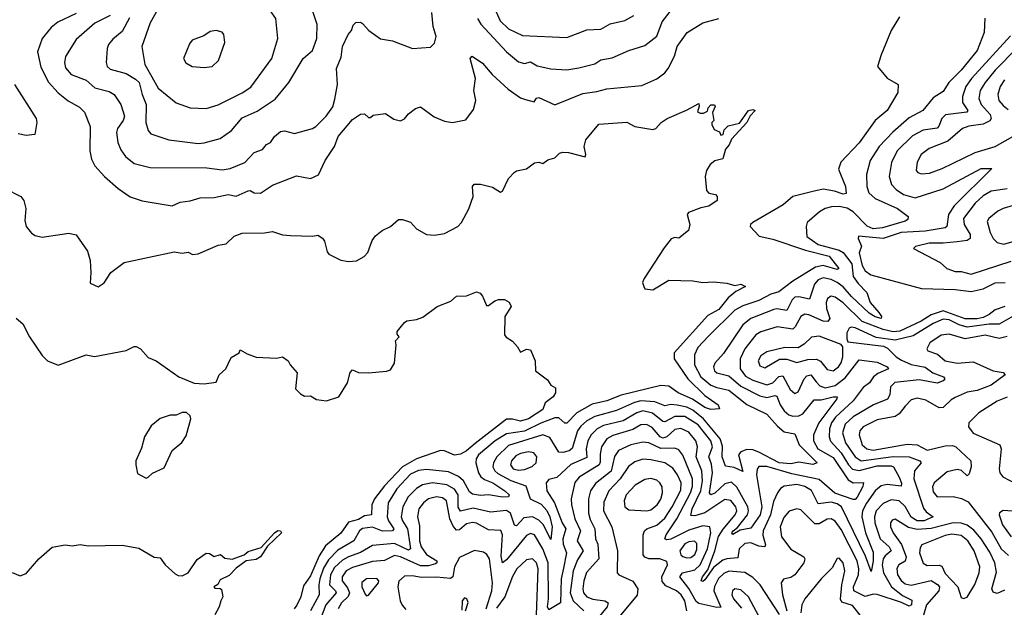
# Model space of a CAD drawing. Extents: x 1678431 to 1860718, y 384618 to 522882.
# Tile 269 of 473: x 1737113 to 1742030, y 501273 to 504209. Entities that reach past the tile are written whole.
import ezdxf

# ---------------------------------------------------------------- set-up
doc = ezdxf.new("R2010")
doc.units = 0

msp = doc.modelspace()

# ---------------------------------------------------------------- linework, layer by layer
at = {"layer": '0CON10XD'}
for points in [[(1738045, 503764.5), (1738105, 503782.7), (1738225, 503843.9), (1738267.7, 503872.3), (1738372.7, 504015), (1738401.8, 504115), (1738392.2, 504215), (1738364.2, 504255), (1738285, 504310), (1738241.9, 504331.9), (1738125, 504374.5), (1737935, 504351.6), (1737885, 504339.6), (1737854.5, 504325.5), (1737816.7, 504285), (1737765, 504193.1), (1737723.8, 504075), (1737738.7, 503985), (1737772.6, 503922.6), (1737805, 503867.3), (1737894, 503794), (1737965, 503767.5), (1738045, 503764.5)], [(1738005, 503590.4), (1738035, 503593.2), (1738115, 503614.6), (1738170.5, 503655), (1738225, 503718.5), (1738299, 503751), (1738388.6, 503811.4), (1738457.3, 503895), (1738529.2, 504015), (1738575.8, 504055), (1738597.1, 504115), (1738598.7, 504185), (1738561.9, 504295)], [(1739399.7, 504215), (1739416.7, 504186.7), (1739545, 504047.8), (1739605, 503997.9), (1739635, 503989.3), (1739665, 503998.5), (1739697.8, 503977.8), (1739765, 503963.2), (1739845, 503958), (1739905, 503967.6), (1739985, 503988.9), (1740015, 504008.7), (1740072.3, 504017.7), (1740155, 504055.4), (1740235, 504080), (1740294.4, 504125.6), (1740321.8, 504198.2), (1740385, 504280.3)], [(1739473.3, 504293.3), (1739512.6, 504202.6), (1739555, 504163.3), (1739625, 504130.4), (1739845, 504119.6), (1739945, 504157.5), (1740015, 504161.1), (1740062.2, 504187.8), (1740135.3, 504204.7), (1740179.9, 504230.1)], [(1737395, 504239.4), (1737303.9, 504196.1), (1737270.7, 504169.3), (1737224.7, 504115.3), (1737201.9, 504048.1), (1737218.7, 503971.3), (1737257, 503897), (1737305, 503842.7), (1737355, 503803.8), (1737412.3, 503772.3), (1737436.4, 503746.4), (1737465.4, 503675), (1737463.5, 503553.5), (1737471.5, 503511.5), (1737488.5, 503478.5), (1737536.7, 503425), (1737605.8, 503365), (1737665, 503324.3), (1737725, 503304.3), (1737875, 503278), (1737915, 503297.5), (1737965, 503303.6), (1738015, 503318.5), (1738085, 503319.6), (1738155, 503335.9), (1738195, 503326.6), (1738255, 503354.4), (1738265, 503355.8), (1738285, 503342.9), (1738315, 503342.2), (1738375, 503382.7), (1738495, 503429.4), (1738565, 503415.8), (1738605, 503434), (1738638.1, 503505), (1738685, 503575.7), (1738703.6, 503625), (1738775, 503709.2), (1738815, 503736.7), (1738835, 503737.5), (1738855, 503720), (1738865, 503720), (1738878.3, 503731.7), (1738939.3, 503739.3), (1738982.3, 503712.3), (1739015, 503703.3), (1739035, 503713.8), (1739055, 503738.8), (1739090, 503765), (1739115, 503772.5), (1739182.7, 503722.7), (1739235, 503701.5), (1739275, 503695.7), (1739340.9, 503709.1), (1739380.3, 503759.7), (1739390.7, 503805), (1739381.2, 503855), (1739389.5, 503915), (1739362.7, 504015), (1739373.3, 504026.7), (1739425, 503991.1), (1739473.1, 503935), (1739552.2, 503862.2), (1739615, 503818.9), (1739639.2, 503809.2), (1739682, 503798), (1739695, 503816.2), (1739705, 503820), (1739785, 503783.8), (1739925, 503840), (1739995, 503849.3), (1740045, 503863.3), (1740219.7, 503880.3), (1740295, 503912.9), (1740335, 503943.3), (1740352.5, 503965), (1740383.1, 504026.9), (1740396.5, 504075), (1740446, 504145), (1740525, 504192.2), (1740604, 504215)], [(1737565, 504230.4), (1737489.3, 504190.7), (1737395, 504109.5), (1737341.3, 504025), (1737336.6, 503995), (1737342.6, 503967.4), (1737370.9, 503935), (1737445, 503907.2), (1737488.8, 503868.8), (1737559.5, 503849.5), (1737584.7, 503834.7), (1737618.6, 503785), (1737636.9, 503726.9), (1737630.8, 503705), (1737602, 503665), (1737597.2, 503645), (1737603.8, 503595), (1737618.5, 503558.5), (1737641.1, 503525), (1737685, 503490), (1737765, 503469.6), (1738048.2, 503468.2), (1738125, 503457.9), (1738165, 503465.4), (1738238.1, 503495), (1738285, 503545.4), (1738325, 503560.8), (1738345.2, 503584.8), (1738365, 503595.3), (1738385.3, 503625), (1738415, 503649.5), (1738435, 503653.8), (1738485, 503640.4), (1738575, 503665.4), (1738592.2, 503675), (1738644.1, 503725.9), (1738676.9, 503773.1), (1738687.7, 503812.3), (1738700, 503885), (1738695.3, 503965), (1738719.3, 504020.7), (1738724.7, 504075), (1738753.3, 504135), (1738770.8, 504155), (1738778.8, 504181.2), (1738792.5, 504195), (1738815, 504196.7), (1738825, 504190), (1738856.2, 504155), (1738915, 504112.5), (1738975, 504103.1), (1739075, 504065.4), (1739165, 504070.6), (1739185, 504090.8), (1739193.4, 504125), (1739178.6, 504175), (1739170.8, 504245)], [(1737662, 504218), (1737625, 504150), (1737578.6, 504111.4), (1737556.9, 504085), (1737550, 504065), (1737544.4, 503995), (1737550.6, 503975), (1737565, 503961.8), (1737645, 503939.8), (1737692.2, 503912.2), (1737709.2, 503895), (1737724.2, 503834.2), (1737744.8, 503785), (1737743.1, 503695), (1737754.5, 503655), (1737768, 503638), (1737858.5, 503608.5), (1738005, 503590.4)], [(1741506.6, 504223.4), (1741465.8, 504155), (1741415, 504032.5), (1741397.5, 503975), (1741445, 503916.7), (1741500, 503885), (1741499.2, 503845), (1741445.6, 503755), (1741384.7, 503705.3), (1741305, 503592.7), (1741213.3, 503496.8), (1741202.6, 503462.6), (1741236.8, 503375), (1741240, 503340), (1741225, 503336.9), (1741182.5, 503352.5), (1741125, 503361.8), (1741075, 503350.4), (1740975, 503325.9), (1740926.3, 503283.7), (1740773.8, 503195), (1740762.5, 503185), (1740760.8, 503175), (1740806.6, 503126.6), (1740875, 503112.5), (1741037.4, 503057.4), (1741155, 503027.1), (1741203.8, 502965), (1741195, 502960), (1741125, 502979.8), (1741087.4, 502972.6), (1740975, 502902), (1740905, 502849.2), (1740865, 502837.8), (1740804.6, 502805.4), (1740725, 502779.3), (1740685, 502758), (1740552.5, 502627.5), (1740499.3, 502570.7), (1740482.4, 502535), (1740482.9, 502485), (1740515.2, 502425), (1740565, 502383.2), (1740595, 502370.3), (1740655, 502358.1), (1740745, 502286.5), (1740845, 502237.3), (1740897.5, 502177.5), (1740930.3, 502150.3), (1740985, 502140), (1741005.3, 502085.3), (1741096.5, 501995), (1741075, 501986.8), (1741005, 501997.9), (1740965, 501990), (1740905.7, 501994.3), (1740805, 502048.5), (1740775, 502058.9), (1740745, 502061.1), (1740715, 502050.2), (1740702.6, 502035), (1740725, 501951.2), (1740682, 501972), (1740637.7, 501977.7), (1740622.1, 502025), (1740622.8, 502077.2), (1740610.9, 502115), (1740528.5, 502215), (1740475, 502257.2), (1740445, 502272.4), (1740396.9, 502283.1), (1740365, 502285.5), (1740335, 502279.6), (1740285, 502300), (1740215, 502303.9), (1740183.6, 502296.4), (1740094.1, 502255.9), (1739985, 502226.5), (1739945.3, 502204.7), (1739915, 502178.1), (1739898.9, 502155), (1739873.1, 502066.9), (1739856.9, 502055), (1739825, 502046.1), (1739805, 502047.7), (1739761.2, 502121.2), (1739725, 502134.8), (1739555, 502080.7), (1739495.7, 502025), (1739478.9, 501995), (1739476.6, 501975), (1739485.8, 501955), (1739500.9, 501940.9), (1739565.7, 501905.7), (1739640.1, 501880.1), (1739662.5, 501815), (1739717.7, 501787.7), (1739745, 501757.3), (1739761.3, 501725), (1739772.5, 501675), (1739765, 501612), (1739726.8, 501686.8), (1739705, 501707.9), (1739675, 501724.8), (1739630.6, 501719.4), (1739595, 501680), (1739585, 501683.6), (1739565, 501742.5), (1739545, 501756.4), (1739465, 501749.1), (1739378.4, 501768.4), (1739314, 501754), (1739302.9, 501772.9), (1739302.3, 501835), (1739285, 501863.9), (1739245.6, 501885.6), (1739175, 501894.5), (1739125.4, 501884.6), (1739095, 501867.1), (1739053.4, 501825), (1739026, 501775), (1739018.9, 501725), (1739024.8, 501705), (1739050.7, 501665), (1739061.4, 501588.6), (1739064.7, 501565.3), (1739055, 501559), (1738985, 501591.6), (1738875, 501582.4), (1738815, 501546.2), (1738755, 501525.2), (1738725, 501508.1), (1738685, 501471.6), (1738665.7, 501435), (1738661.1, 501385), (1738691.2, 501355), (1738694.3, 501345), (1738641.5, 501285), (1738614.9, 501215.1)], [(1741933.4, 504216.6), (1741930.5, 504145), (1741895.4, 504055), (1741815, 503955.9), (1741754.2, 503895), (1741725, 503850), (1741675, 503818.9), (1741624.3, 503755.7), (1741555, 503717.8), (1741472.9, 503647.1), (1741405.3, 503575), (1741359.7, 503505), (1741342.5, 503435), (1741343.3, 503375), (1741353.1, 503343.1), (1741384.8, 503314.8), (1741496.2, 503266.2), (1741550, 503225), (1741549.1, 503210.9), (1741535, 503201.8), (1741421.3, 503168.7), (1741375, 503164.3), (1741345, 503176.5), (1741275, 503248), (1741245, 503266.5), (1741205, 503274.9), (1741166.6, 503273.4), (1741135, 503265.2), (1741108, 503248), (1741045.5, 503195), (1741040.5, 503175), (1741043.5, 503125), (1741101.1, 503085), (1741205, 503056.8), (1741226.2, 503045), (1741269.6, 502989.6), (1741276.4, 502926.4), (1741300.2, 502890.2), (1741344.4, 502845), (1741361.1, 502795), (1741403.3, 502745), (1741416.9, 502725), (1741416.2, 502715), (1741385, 502724), (1741355, 502742.5), (1741266.7, 502825), (1741225, 502873.8), (1741196, 502895), (1741165, 502910.7), (1741125, 502918.8), (1741101, 502909), (1741081.9, 502888.1), (1741056.8, 502813.2), (1741005, 502824.3), (1740985, 502821.8), (1740970.2, 502809.8), (1740945, 502756.1), (1740895, 502764.4), (1740878.9, 502761.1), (1740765, 502715.7), (1740724.7, 502685), (1740628.8, 502541.2), (1740585, 502492.9), (1740577.7, 502475), (1740582.5, 502455), (1740595, 502444.2), (1740655, 502429.3), (1740715, 502378.1), (1740810.1, 502330.1), (1740845, 502321.8), (1740885, 502330.6), (1740895, 502327.6), (1740910.6, 502285), (1740931.1, 502255), (1740955, 502234.4), (1740975, 502227.4), (1741005, 502229.7), (1741025, 502239), (1741081.1, 502308.9), (1741115, 502309.1), (1741175, 502325.1), (1741195.6, 502325), (1741194.6, 502315), (1741104.2, 502195), (1741077, 502135), (1741077.8, 502105), (1741099, 502065), (1741175, 502020.8), (1741250, 501910), (1741275, 501895.2), (1741326.7, 501896.7), (1741323.1, 501876.9), (1741295, 501823.1), (1741285, 501812.2), (1741275, 501811.6), (1741184, 501844), (1741105, 501912), (1740969.8, 501939.8), (1740845, 501975.6), (1740805, 501976.2), (1740796.4, 501963.6), (1740793.2, 501935), (1740818.7, 501775), (1740811.9, 501735), (1740765, 501669.1), (1740711.4, 501658.6), (1740675, 501637.5), (1740669.2, 501645), (1740676.1, 501655), (1740697.6, 501672.4), (1740748.5, 501735), (1740753.5, 501755), (1740749.6, 501775), (1740695, 501873.7), (1740668.1, 501898.1), (1740635, 501890), (1740585, 501843.5), (1740564.4, 501835), (1740558.7, 501845), (1740572.6, 501945), (1740568.8, 501988.8), (1740554.5, 502025), (1740572.8, 502075), (1740565.4, 502105), (1740501.8, 502185), (1740435, 502226.3), (1740385, 502226.8), (1740335, 502199), (1740325, 502201.1), (1740273.6, 502243.6), (1740225, 502255.1), (1740195, 502245.2), (1740126.9, 502205), (1740028.8, 502181.2), (1739996.4, 502165), (1739967.7, 502135), (1739950.6, 502105), (1739941.5, 502065), (1739945, 502021.3), (1739865, 501986), (1739795, 501920.9), (1739755, 501910.9), (1739742.2, 501895), (1739745.3, 501855), (1739784.7, 501794.7), (1739822.9, 501695), (1739841, 501665), (1739825.4, 501615), (1739828, 501588), (1739843.9, 501545), (1739829.2, 501469.2), (1739818.1, 501415), (1739814.1, 501295), (1739755, 501260), (1739748.6, 501275), (1739754.1, 501315), (1739753, 501495), (1739725, 501565.7), (1739685, 501635.3), (1739665, 501642.2), (1739645, 501631.3), (1739545, 501510.3), (1739525, 501495.6), (1739518.3, 501528.3), (1739524.8, 501634.8), (1739516.1, 501656.1), (1739455, 501660), (1739395, 501693), (1739375, 501696.8), (1739345, 501690.2), (1739310.3, 501659.7), (1739295, 501658.2), (1739278.3, 501678.3), (1739261.3, 501715), (1739244.2, 501804.2), (1739225, 501819.8), (1739195, 501825.6), (1739154.2, 501814.2), (1739129.4, 501795), (1739106.2, 501765), (1739099.4, 501725), (1739109.6, 501679.6), (1739109.1, 501605), (1739117.5, 501575), (1739145, 501536.3), (1739195.9, 501505), (1739196.1, 501495), (1739189.7, 501490.3), (1739155, 501480.3), (1739115, 501480.3), (1739015, 501525.4), (1738985, 501531.1), (1738935, 501507), (1738875, 501502.3), (1738775, 501472.6), (1738743.9, 501455), (1738723.4, 501425), (1738723.7, 501405), (1738750.9, 501370.9), (1738759.7, 501345), (1738753, 501327), (1738719.8, 501295), (1738703.3, 501265)], [(1738035, 503969.5), (1738075, 503974.2), (1738105.6, 504004.4), (1738136.9, 504095), (1738133.3, 504135), (1738125, 504146.2), (1738095, 504154.3), (1738065, 504149.4), (1738032.1, 504127.9), (1737975, 504105.6), (1737961.9, 504088.1), (1737931.9, 504015), (1737943, 503993), (1737975, 503975.6), (1738035, 503969.5)], [(1742061.2, 504128.8), (1741866.4, 503915), (1741837.8, 503875), (1741820.9, 503825), (1741822.4, 503795), (1741848.9, 503755), (1741844, 503746), (1741737.3, 503732.7), (1741718.4, 503715), (1741704.1, 503675.9), (1741695, 503666.4), (1741625, 503656.6), (1741571.5, 503628.5), (1741495, 503552.9), (1741466.5, 503495), (1741455.3, 503425), (1741466.9, 503385), (1741489.7, 503359.7), (1741526.4, 503335), (1741585, 503319.4), (1741725, 503363), (1741914.3, 503465), (1741967.5, 503465), (1741780.5, 503279.5), (1741751, 503235), (1741744.2, 503175.8), (1741735, 503168.2), (1741635, 503152.7), (1741515, 503145.4), (1741425, 503115.7), (1741302.2, 503127.8), (1741300.5, 503115), (1741316.9, 503076.9), (1741305.3, 503044.7), (1741320.4, 502980.4), (1741335, 502953.5), (1741364.3, 502934.3), (1741616.2, 502866.2), (1741785, 502860.3), (1741865, 502851), (1741925, 502863.7), (1741985, 502893.8), (1742035, 502896.4)], [(1742095, 504068.1), (1741985, 503957), (1741934, 503895), (1741910.4, 503855), (1741903.1, 503815), (1741915.2, 503785), (1741960.4, 503735), (1741964.8, 503715), (1741957.4, 503702.6), (1741925, 503686.8), (1741853.7, 503676.3), (1741821.9, 503665), (1741749, 503601), (1741654.4, 503565), (1741615.4, 503535), (1741595, 503496.2), (1741590, 503455), (1741598, 503445), (1741615, 503438.8), (1741657.4, 503442.6), (1741720, 503465), (1741885, 503545.3), (1741985, 503574.7), (1742085, 503632)], [(1737087.1, 503885), (1737196.2, 503715), (1737198.9, 503695), (1737188.8, 503635), (1737145, 503630.4), (1737105, 503639.1)], [(1742031.6, 503908.4), (1742010.2, 503875), (1741998.8, 503835), (1742003.8, 503805), (1742025, 503780.4), (1742049.7, 503759.7)], [(1740444, 503756), (1740505, 503790), (1740507, 503777), (1740498.3, 503748.3), (1740510.9, 503740.9), (1740528.8, 503741.2), (1740548.8, 503751.2), (1740552.3, 503767.7), (1740565, 503783.3), (1740583, 503783), (1740586.7, 503775), (1740572.5, 503745), (1740580, 503705), (1740570, 503695), (1740570, 503685), (1740580.7, 503660.7), (1740608.3, 503648.3), (1740615, 503632.5), (1740626.7, 503635), (1740631.7, 503658.3), (1740651.4, 503678.6), (1740707.7, 503692.3), (1740752.9, 503755), (1740775, 503760.5), (1740785.6, 503755), (1740761.7, 503728.3), (1740745, 503694.5), (1740668, 503612), (1740656.5, 503583.5), (1740638.8, 503561.2), (1740625, 503513.8), (1740585, 503503.8), (1740562, 503485), (1740543.3, 503455), (1740536.7, 503425), (1740542.5, 503355), (1740555, 503342.5), (1740587.5, 503335), (1740596.7, 503325), (1740596.7, 503305), (1740555, 503276.7), (1740515, 503268.8), (1740453.3, 503245), (1740446.7, 503235), (1740460, 503185), (1740453.3, 503155), (1740405, 503117.5), (1740385, 503120), (1740367, 503113), (1740331.2, 503068.8), (1740231.2, 502915), (1740224, 502895), (1740230, 502875), (1740235, 502863.3), (1740275, 502858.8), (1740355, 502906.7), (1740474.5, 502904.5), (1740525, 502895.6), (1740578.3, 502898.3), (1740645, 502892.1), (1740685, 502880.6), (1740715, 502887.8), (1740738.6, 502875), (1740688.9, 502851.1), (1740650.9, 502819.1), (1740605, 502760.6), (1740549.8, 502730.2), (1740381.8, 502545), (1740382.4, 502515), (1740449.3, 502415), (1740535, 502331.2), (1740602.2, 502285), (1740607.5, 502265), (1740565, 502260.8), (1740535, 502272), (1740473.1, 502313.1), (1740401.1, 502345), (1740355, 502377.2), (1740315, 502380.9), (1740116.8, 502333.2), (1740045, 502303.9), (1739972.7, 502287.3), (1739895.1, 502244.9), (1739845, 502193.2), (1739835, 502193.1), (1739805, 502219.7), (1739785, 502219.6), (1739715, 502193.1), (1739635, 502152.8), (1739545, 502139.5), (1739487.1, 502105), (1739404.3, 502035), (1739392.5, 502015), (1739390.8, 501995), (1739404.2, 501945), (1739417, 501925), (1739435, 501911), (1739476.3, 501895), (1739536.7, 501855), (1739558.2, 501835), (1739554.5, 501825.5), (1739525, 501822.8), (1739455, 501835.6), (1739415, 501832.1), (1739375, 501838), (1739359.4, 501849.4), (1739330, 501905), (1739305, 501927.2), (1739255, 501949.8), (1739145, 501960.7), (1739105, 501957.2), (1739065, 501937.5), (1738996.5, 501865), (1738953.5, 501795), (1738949.2, 501725), (1738955.2, 501705), (1738981.1, 501665), (1738975.7, 501655), (1738925, 501653.3), (1738875, 501674), (1738825, 501666.6), (1738809.7, 501655), (1738781.7, 501605), (1738701.3, 501558.7), (1738655, 501509.6), (1738631, 501469), (1738611.9, 501415), (1738606.6, 501385), (1738609, 501335), (1738565.6, 501255)], [(1737040, 503365), (1737118.8, 503325), (1737134, 503305), (1737144.2, 503265), (1737138.8, 503205), (1737146.1, 503176.1), (1737172.3, 503142.3), (1737190.5, 503130.5), (1737225, 503122), (1737358.3, 503141.7), (1737395, 503133.8), (1737452.6, 503052.6), (1737464.4, 503005), (1737468.8, 502945), (1737465, 502892.5), (1737505, 502873.3), (1737535.7, 502894.3), (1737569.2, 502945), (1737635, 502995.5), (1737885, 503048.9), (1737925, 503041.9), (1737955, 503047.5), (1737975.9, 503035.9), (1738005, 503039.4), (1738105, 503081.5), (1738145, 503089.4), (1738185, 503126.7), (1738225, 503142.9), (1738335, 503143.1), (1738375, 503150.6), (1738425, 503134.3), (1738465, 503130.8), (1738575, 503126.7), (1738601.7, 503131.7), (1738625, 503117.5), (1738635, 503102.5), (1738648.3, 503048.3), (1738657, 503037), (1738717.7, 503007.7), (1738755, 503001.2), (1738795, 503004.2), (1738834.1, 503025.9), (1738851.2, 503045), (1738874, 503105), (1738890.5, 503129.5), (1738923.3, 503155), (1738965, 503176.2), (1739005, 503210), (1739025, 503210), (1739065, 503197.5), (1739094.4, 503164.4), (1739145, 503136), (1739185, 503132), (1739235, 503140), (1739301.2, 503175), (1739320, 503195), (1739356.4, 503263.6), (1739377.1, 503325), (1739374, 503375), (1739383.4, 503386.6), (1739415, 503387.5), (1739475, 503371.2), (1739515, 503346.7), (1739525, 503352.5), (1739554.2, 503415), (1739582, 503445), (1739595, 503454), (1739645, 503464), (1739685, 503493.3), (1739705, 503496.7), (1739725, 503490), (1739750.9, 503509.1), (1739785, 503518), (1739808.9, 503541.1), (1739825, 503546.9), (1739854.4, 503545.6), (1739936.8, 503523.2), (1739940, 503535), (1739932.5, 503575), (1739940.9, 503609.1), (1740005, 503686), (1740145, 503697.1), (1740185, 503675.7), (1740275, 503660), (1740290, 503665), (1740316.2, 503695), (1740346.7, 503715), (1740444, 503756)], [(1742045, 503363.7), (1741965, 503351.6), (1741925, 503328.4), (1741885, 503291.8), (1741825.8, 503215), (1741830.5, 503185), (1741860.5, 503135), (1741859.6, 503115), (1741844.2, 503105), (1741795, 503099.6), (1741725, 503091.6), (1741655, 503092.6), (1741587.5, 503075), (1741577.5, 503065), (1741710, 502995), (1741743.3, 502965), (1741785, 502950.5), (1741815, 502950), (1741865, 502937.8), (1742065, 503002.4)], [(1742175, 503310.5), (1742024.8, 503265.2), (1741997.7, 503252.3), (1741953.1, 503215), (1741945, 503200), (1741959.6, 503145), (1741975, 503115.7), (1741995.4, 503095.4), (1742027.3, 503087.3), (1742115, 503112.1)], [(1737095, 502717.5), (1737128.8, 502688.8), (1737161.4, 502625), (1737225, 502531.2), (1737252.5, 502505), (1737305, 502482.9), (1737445, 502534.2), (1737486.2, 502526.2), (1737644.4, 502555.6), (1737684.2, 502575.8), (1737695.7, 502575.7), (1737716.2, 502565), (1737755, 502521.2), (1737794.1, 502504.1), (1737907.5, 502425), (1737985, 502393.3), (1738035, 502388.8), (1738095, 502397.5), (1738108.8, 502435), (1738143.3, 502465), (1738169.3, 502520.7), (1738210, 502545), (1738215, 502560), (1738249.3, 502539.3), (1738295, 502523.3), (1738395, 502518), (1738425, 502523.8), (1738453.3, 502505), (1738463.9, 502483.9), (1738498.8, 502445), (1738490, 502365), (1738515, 502340), (1738535, 502327.5), (1738565, 502330), (1738595, 502311.2), (1738645, 502304.2), (1738706.2, 502325), (1738750, 502395), (1738763.6, 502446.4), (1738775, 502460), (1738805, 502446.7), (1738855, 502444.4), (1738945, 502452.2), (1738965, 502459.4), (1738985, 502493.3), (1738993.9, 502583.9), (1738990, 502605), (1739007.5, 502625), (1738998.3, 502638.3), (1738998.3, 502651.7), (1739034.2, 502695.8), (1739045.9, 502704.1), (1739095, 502710), (1739126.8, 502723.2), (1739198, 502775), (1739267.1, 502802.9), (1739295, 502828), (1739345, 502828.8), (1739395, 502848.8), (1739412.3, 502842.3), (1739425, 502826.7), (1739445, 502780), (1739455, 502780), (1739485.8, 502804.2), (1739505, 502810.8), (1739535, 502810), (1739558.1, 502798.1), (1739567.1, 502775), (1739536.7, 502725), (1739533.9, 502633.9), (1739542, 502622), (1739575, 502602.5), (1739600, 502575), (1739615, 502547.5), (1739645, 502562.5), (1739665, 502560), (1739687.5, 502505), (1739690, 502455), (1739749.3, 502409.3), (1739765, 502382.5), (1739788.8, 502368.8), (1739788.6, 502345), (1739777.5, 502325), (1739738, 502295), (1739725, 502261.8), (1739654.2, 502215), (1739615, 502202.7), (1739573.6, 502213.6), (1739545, 502212.6), (1739388, 502092), (1739345, 502053.9), (1739315, 502037.3), (1739285, 502032.9), (1739235, 502055.5), (1739215, 502056.4), (1739095, 502014.3), (1739024.7, 501975.3), (1738935, 501880), (1738884.5, 501815.5), (1738871.9, 501785), (1738869.6, 501735), (1738835, 501729.7), (1738805, 501712.2), (1738755, 501698.9), (1738717.3, 501642.7), (1738640.6, 501579.4), (1738609.4, 501530.6), (1738565, 501429.7), (1738530.1, 501379.9), (1738517.6, 501325), (1738496.8, 501283.2), (1738483.3, 501265)], [(1742033.1, 502775), (1741985, 502758.7), (1741955.3, 502735), (1741925, 502721.3), (1741894.5, 502714.5), (1741835, 502714.9), (1741725, 502753.9), (1741665, 502733.4), (1741615, 502702.7), (1741508.1, 502651.9), (1741475, 502649.2), (1741425, 502661.1), (1741321.2, 502701.2), (1741225, 502794.4), (1741185, 502822.1), (1741165, 502827.1), (1741147.1, 502815), (1741140.8, 502795), (1741143, 502765), (1741158.4, 502715), (1741149, 502701), (1741125, 502702.7), (1741055, 502734.8), (1741035, 502736.8), (1741015, 502725.4), (1740986.6, 502673.4), (1740975, 502663.2), (1740895.7, 502674.3), (1740815, 502649.1), (1740790.3, 502635), (1740734.3, 502565), (1740711.4, 502515), (1740712, 502465), (1740738.4, 502428.4), (1740775, 502408.2), (1740845, 502384.5), (1740875, 502395.2), (1740905, 502425.7), (1740925, 502428.9), (1740961.3, 502361.3), (1740985, 502341.5), (1741000.3, 502349.7), (1741030.8, 502415), (1741045, 502429.6), (1741065, 502434.3), (1741091.1, 502398.9), (1741109.4, 502379.4), (1741135, 502369.4), (1741185, 502381.1), (1741235, 502419.1), (1741305, 502508.6), (1741395, 502497.7), (1741445.5, 502475), (1741451.5, 502465), (1741398.4, 502441.6), (1741376.4, 502425), (1741356.4, 502393.6), (1741325, 502370.7), (1741275.7, 502305), (1741187.9, 502222.1), (1741167.5, 502195), (1741156.7, 502165), (1741155.8, 502125), (1741162.4, 502102.4), (1741214.9, 502045), (1741252.1, 501985), (1741273, 501963), (1741305, 501956.6), (1741395, 501980), (1741465, 501980), (1741476.8, 501975), (1741505, 501922.3), (1741516.9, 501893.1), (1741515, 501878.1), (1741445, 501886.5), (1741415, 501880), (1741385, 501854.3), (1741342.7, 501792.7), (1741322.2, 501755), (1741318.6, 501725), (1741337.2, 501645), (1741375, 501548), (1741375, 501503.3), (1741365, 501452.5), (1741338, 501528), (1741217.6, 501775), (1741195, 501790.5), (1741165, 501797.7), (1741100.5, 501790.5), (1741066.8, 501856.8), (1741035, 501876.8), (1740995, 501886.9), (1740931.7, 501878.3), (1740913.3, 501866.7), (1740897.3, 501845), (1740878.2, 501801.8), (1740862, 501735), (1740825.9, 501655), (1740823.9, 501633.9), (1740837.5, 501585), (1740834.5, 501575.5), (1740805, 501579), (1740765, 501594.4), (1740735, 501591.8), (1740706.4, 501565), (1740699.5, 501520.5), (1740645, 501515.7), (1740625, 501507.8), (1740578.7, 501471.3), (1740535, 501410.9), (1740525, 501401.8), (1740516.2, 501405), (1740523.3, 501425), (1740549.9, 501460.1), (1740585.3, 501555), (1740603.4, 501626.6), (1740626.2, 501663.8), (1740686.6, 501735), (1740694.8, 501755), (1740690.3, 501775), (1740665, 501807.1), (1740635, 501810.8), (1740535, 501745.5), (1740485, 501729.5), (1740465, 501731.1), (1740471, 501765), (1740515.3, 501855), (1740522.8, 501905), (1740520, 501955), (1740492.1, 502025), (1740498.5, 502075), (1740490.5, 502105), (1740455, 502147.3), (1740415, 502166.5), (1740385, 502161.5), (1740345.8, 502124.2), (1740325, 502118), (1740311.9, 502125), (1740271.8, 502171.8), (1740243, 502187), (1740215, 502184.4), (1740175, 502161.2), (1740075, 502130.9), (1740045.3, 502115), (1740018.8, 502075), (1740011.7, 502038.3), (1740012.5, 501997.5), (1740006.7, 501985), (1739907.2, 501922.8), (1739885, 501896.5), (1739867.9, 501815), (1739868.3, 501785), (1739884.8, 501715), (1739913.2, 501655), (1739897.8, 501605), (1739927.3, 501555), (1739899.4, 501510.6), (1739877.6, 501455), (1739861.9, 501345), (1739877.7, 501305), (1739931.1, 501255)], [(1742075, 502728), (1742005, 502688.3), (1741955, 502688), (1741845, 502672.2), (1741804.6, 502684.6), (1741755, 502709.1), (1741725, 502713.2), (1741675, 502691.6), (1741575, 502628.6), (1741485, 502608), (1741391.3, 502621.3), (1741285, 502669.8), (1741265, 502672.8), (1741255, 502667.7), (1741244.7, 502644.7), (1741243.6, 502613.6), (1741249.7, 502599.7), (1741427.6, 502577.6), (1741447.9, 502567.9), (1741490.8, 502525), (1741517.6, 502507.6), (1741565, 502486.7), (1741635, 502472.4), (1741674.3, 502444.3), (1741726.5, 502425), (1741733.3, 502415), (1741725, 502404.7), (1741695, 502392.8), (1741605, 502409), (1741484.5, 502395.5), (1741462.5, 502375), (1741458.8, 502335), (1741447.3, 502312.7), (1741376.5, 502285), (1741275.3, 502225), (1741235, 502188.1), (1741221.6, 502145), (1741236.9, 502095), (1741285, 502025.2), (1741315, 502005.2), (1741475, 502025.6), (1741555, 502024.5), (1741607.8, 502005), (1741615.6, 501995), (1741581.9, 501955), (1741578.4, 501915), (1741627.5, 501767.5), (1741640.1, 501750.1), (1741675.7, 501725), (1741630, 501705), (1741595, 501705.1), (1741565, 501722.9), (1741536, 501776), (1741505, 501804.4), (1741465, 501809.3), (1741425, 501792), (1741390.7, 501755), (1741382.8, 501725), (1741383.9, 501695), (1741409.8, 501615), (1741455.6, 501575), (1741465.2, 501555), (1741435, 501530.5), (1741425, 501514.5), (1741420, 501485), (1741427.1, 501445), (1741467.3, 501375), (1741521.2, 501331.2), (1741568.9, 501308.9), (1741566.3, 501285), (1741555, 501278), (1741517.5, 501297.5), (1741395, 501337.4), (1741375, 501339.2), (1741335, 501327), (1741278.4, 501355), (1741278, 501375), (1741302.6, 501435), (1741303.9, 501465), (1741295.6, 501505), (1741215, 501661.4), (1741185, 501703.2), (1741165.2, 501715.2), (1741145, 501713.9), (1741105, 501690.5), (1741085, 501690.7), (1741015, 501759.6), (1740995, 501764.7), (1740956.7, 501753.3), (1740929.2, 501720.8), (1740910.9, 501675), (1740918.3, 501625), (1740964.1, 501564.1), (1741028.8, 501525), (1741034.6, 501515), (1741030, 501495), (1740985, 501435.4), (1740965, 501422.3), (1740927, 501413), (1740915.6, 501395), (1740921.9, 501335), (1740944.3, 501255.7)], [(1742043.9, 502626.1), (1742005, 502616.5), (1741935, 502632.9), (1741835, 502614.8), (1741755, 502637.7), (1741715, 502633.2), (1741658.9, 502595), (1741642.9, 502565), (1741648, 502555), (1741697, 502537), (1741735, 502504.1), (1741795, 502493), (1741875, 502499.3), (1741974.2, 502455), (1742025, 502445.9), (1742034.4, 502435), (1741965, 502382.6), (1741895, 502355.3), (1741845, 502348.2), (1741785, 502321.5), (1741765, 502310), (1741725, 502270.9), (1741705, 502269.4), (1741638.3, 502308.3), (1741595, 502317.5), (1741565, 502308.9), (1741535, 502278.5), (1741505, 502239.4), (1741485, 502225.7), (1741395, 502210.2), (1741325, 502174.1), (1741309.4, 502155), (1741305.3, 502135), (1741320.3, 502085), (1741344.3, 502064.3), (1741375, 502057.8), (1741545, 502088.2), (1741595, 502084.8), (1741645, 502057.9), (1741735, 502079.7), (1741771, 502081), (1741788.9, 502075), (1741862.7, 502005), (1741864.6, 501975), (1741855, 501940), (1741845, 501930), (1741816.4, 501956.4), (1741795, 501961.6), (1741745, 501949.1), (1741680.4, 501895), (1741672.1, 501875), (1741675, 501850), (1741695.3, 501825.3), (1741775, 501827.3), (1741816.6, 501816.6), (1741849.9, 501799.9), (1741967.7, 501647.7), (1742015, 501565.9), (1742051.2, 501531.2)], [(1741175, 502454.3), (1741201.9, 502475), (1741215.6, 502495), (1741223.9, 502525), (1741224.4, 502575), (1741215.5, 502585.5), (1741105, 502628.1), (1741067.7, 502622.3), (1741031.7, 502588.3), (1741000.4, 502569.6), (1740935, 502571.2), (1740845, 502550), (1740815, 502529.1), (1740801.6, 502505), (1740809.4, 502479.4), (1740835, 502469.1), (1740907.5, 502512.5), (1740945, 502512.4), (1740995, 502496.4), (1741048.9, 502511.1), (1741092.3, 502512.3), (1741112.7, 502502.7), (1741145, 502460.3), (1741175, 502454.3)], [(1742045, 502323.6), (1741995, 502302.4), (1741903.6, 502245), (1741852.9, 502195), (1741852.2, 502175), (1741875, 502143.6), (1742008.9, 502085), (1742015.3, 502064.7), (1742004.5, 501965), (1742008.9, 501945), (1742023.1, 501925), (1742181.2, 501841.2)], [(1737745, 501917.5), (1737755, 501922.5), (1737776.4, 501943.6), (1737835, 501970), (1737873.9, 502056.1), (1737923, 502097), (1737945, 502130), (1737967.5, 502215), (1737965, 502230), (1737946.1, 502246.1), (1737925, 502246.7), (1737895, 502233.3), (1737865, 502233.3), (1737815, 502216.7), (1737770.5, 502179.5), (1737736.7, 502125), (1737721.7, 502068.3), (1737693.3, 502005), (1737692.5, 501985), (1737701.7, 501941.7), (1737745, 501917.5)], [(1740907.5, 501237.5), (1740811, 501385), (1740775, 501421.6), (1740735, 501446.7), (1740655, 501453.8), (1740628.9, 501441.1), (1740603.2, 501416.8), (1740582.3, 501377.7), (1740579.2, 501355), (1740615, 501273.5), (1740595, 501271.2), (1740505, 501291.7), (1740491.3, 501301.3), (1740455, 501367.6), (1740409.5, 501425), (1740422.7, 501445), (1740485, 501460.9), (1740510.7, 501485), (1740548.4, 501565), (1740564.5, 501645), (1740559.5, 501675), (1740525, 501680.2), (1740455, 501659), (1740365, 501613.6), (1740345, 501610), (1740335.7, 501615), (1740341.9, 501635), (1740394.6, 501715), (1740463.9, 501845), (1740473.8, 501876.2), (1740472.6, 501915), (1740425, 502032.7), (1740405, 502060.4), (1740385, 502068.1), (1740315, 502067.1), (1740255, 502094), (1740225, 502098.3), (1740165, 502084.4), (1740103.4, 502056.6), (1740083.6, 502026.4), (1740066.6, 501953.4), (1739988.9, 501891.1), (1739964.6, 501855.4), (1739953.7, 501815), (1739953.8, 501743.8), (1739961.9, 501711.9), (1739985.7, 501665), (1739989, 501615), (1740001.2, 501588.8), (1740004.8, 501515), (1739943.6, 501446.4), (1739929.8, 501405), (1739924.8, 501365), (1739928.7, 501345), (1739945.4, 501325), (1739975, 501313.2), (1740034.8, 501304.8), (1740051.8, 501295), (1740046.3, 501275), (1740000.8, 501219.2)], [(1739605, 501957.8), (1739635, 501962.1), (1739673.1, 501976.9), (1739692.9, 501995), (1739695.3, 502025), (1739681.4, 502045), (1739655, 502049.8), (1739615, 502042.2), (1739590.6, 502029.4), (1739569.5, 502005), (1739564.8, 501985), (1739577.9, 501965), (1739605, 501957.8)], [(1740445.1, 501255.1), (1740434.8, 501305), (1740416, 501335), (1740393.2, 501355), (1740340.6, 501380.6), (1740322, 501402), (1740320.5, 501425), (1740348.9, 501485), (1740345, 501501.4), (1740310, 501515), (1740255, 501515.3), (1740235, 501523.8), (1740227.2, 501535), (1740227.3, 501635), (1740233.7, 501655), (1740245, 501665.2), (1740295, 501683.1), (1740335, 501719), (1740372.3, 501775), (1740415, 501858.2), (1740416.3, 501895), (1740399, 501935), (1740375, 501968.2), (1740335, 501994.3), (1740265, 502010.4), (1740225, 502013.4), (1740185, 502000.2), (1740153.4, 501976.6), (1740112.5, 501915), (1740056.1, 501855), (1740031.1, 501798.9), (1740028.7, 501755), (1740070.2, 501675), (1740098.7, 501555), (1740096.9, 501445), (1740106, 501435), (1740175, 501403.2), (1740200.9, 501365), (1740196.7, 501333.3), (1740107.2, 501225)], [(1740245, 501754.2), (1740265, 501760.7), (1740296.1, 501785), (1740315, 501813.1), (1740324.2, 501845), (1740322.2, 501875), (1740310.8, 501895), (1740295, 501907.8), (1740265, 501916.6), (1740235, 501912), (1740186.2, 501883.8), (1740141.8, 501835), (1740131.6, 501805), (1740134.5, 501775), (1740155, 501760), (1740245, 501754.2)], [(1742095, 501752.3), (1742025, 501756.6), (1742006.9, 501745), (1742004.6, 501735), (1742021.1, 501685), (1742065, 501624.3)], [(1742031.2, 501358.8), (1741995, 501342), (1741975, 501348.8), (1741968.9, 501365), (1741992, 501448), (1741982.6, 501495), (1741957.7, 501547.7), (1741915.3, 501615.3), (1741878.1, 501658.1), (1741845, 501683.6), (1741815, 501693.2), (1741775, 501695.1), (1741665, 501667.2), (1741595, 501661.6), (1741551.8, 501671.8), (1741485, 501712.7), (1741471.2, 501708.8), (1741462, 501695), (1741462.7, 501675), (1741475.5, 501645.5), (1741517.3, 501587.3), (1741540.4, 501525), (1741536.1, 501503.9), (1741503.8, 501485), (1741493.8, 501466.2), (1741497.8, 501435), (1741515, 501407.1), (1741535, 501389.8), (1741565, 501382.8), (1741665, 501406.2), (1741697.6, 501387.6), (1741706.9, 501375), (1741703.6, 501355), (1741642.3, 501285), (1741618.5, 501205)], [(1737075, 501446.2), (1737115, 501430), (1737145, 501441.2), (1737208.8, 501515), (1737275, 501573.3), (1737340, 501585), (1737375, 501580.8), (1737415, 501587.1), (1737455, 501580.8), (1737625, 501584.2), (1737708.3, 501568.3), (1737785, 501523.3), (1737815, 501520), (1737840, 501485), (1737889.8, 501439.8), (1737905, 501431.1), (1737925, 501430), (1737955.3, 501444.7), (1737998.8, 501511.2), (1738045, 501543.8), (1738061.7, 501541.7), (1738085, 501527.5), (1738116.4, 501536.4), (1738138.3, 501518.3), (1738175, 501513.8), (1738235, 501534.4), (1738255, 501552.5), (1738318.7, 501571.3), (1738385, 501645.6), (1738403.2, 501656.8), (1738415, 501655.5), (1738420, 501645), (1738351.4, 501578.6), (1738315.7, 501524.3), (1738295, 501511.8), (1738245, 501505.6), (1738195, 501468.6), (1738158.9, 501431.1), (1738115, 501410), (1738102.3, 501387.7), (1738083.3, 501375), (1738088.3, 501368.3), (1738115, 501367.5), (1738121.7, 501361.7), (1738127.5, 501325), (1738117.5, 501305), (1738110, 501275), (1738087.5, 501235)], [(1740445, 501520.2), (1740465, 501521.3), (1740485, 501537.5), (1740495, 501562.5), (1740495, 501592), (1740482.6, 501602.6), (1740455, 501599.4), (1740435, 501589.3), (1740410, 501555), (1740414.6, 501535), (1740425, 501527.3), (1740445, 501520.2)], [(1741826.2, 501316.2), (1741845, 501322.9), (1741883.4, 501386.6), (1741904.8, 501445), (1741909, 501475), (1741880.2, 501555), (1741847.5, 501605), (1741815, 501631.5), (1741769.1, 501639.1), (1741735, 501632.1), (1741618.9, 501585), (1741609.7, 501570.3), (1741607.4, 501545), (1741625, 501493.3), (1741645, 501481.6), (1741705, 501482.7), (1741718, 501478), (1741735, 501441.6), (1741798.9, 501375), (1741815, 501322.5), (1741826.2, 501316.2)], [(1739443, 501265), (1739470.5, 501355), (1739474.2, 501395), (1739458.7, 501515), (1739446.8, 501536.8), (1739429.1, 501549.1), (1739385, 501556.2), (1739309, 501521), (1739284.2, 501475.8), (1739277.1, 501425), (1739265, 501416.2), (1739195, 501423), (1739117.9, 501422.1), (1739075, 501429.8), (1739035, 501428.5), (1739007, 501403), (1739001.5, 501375), (1739013.8, 501305), (1739023.3, 501283.3), (1739042.2, 501262.2)], [(1739694.1, 501235), (1739701.7, 501465), (1739695, 501495.5), (1739675, 501515.4), (1739645, 501510.8), (1739595.8, 501465), (1739575, 501426.7), (1739536.6, 501325), (1739495, 501269.4)], [(1741317.5, 501225), (1741272.5, 501282.5), (1741219, 501299), (1741212.8, 501312.8), (1741219.6, 501385), (1741234.6, 501455), (1741225.5, 501495), (1741205, 501518), (1741195, 501516.2), (1741170.5, 501469.5), (1741115, 501415.6), (1741034.1, 501315), (1741018.6, 501285), (1741013.8, 501245)], [(1738845, 501330), (1738855, 501333.1), (1738904.4, 501395), (1738906.7, 501405), (1738897.2, 501417.2), (1738844.8, 501415.2), (1738822.3, 501397.7), (1738822.4, 501375), (1738839.1, 501339.1), (1738845, 501330)], [(1740858.3, 501128.3), (1740752.7, 501325), (1740715, 501360.8), (1740684.2, 501365), (1740672.7, 501355), (1740669.2, 501335), (1740677.9, 501315), (1740718.4, 501268.4)], [(1739340, 501255), (1739353.6, 501296.4), (1739345.8, 501315.8), (1739335, 501320), (1739322.5, 501305), (1739321.7, 501258.3)]]:
    msp.add_lwpolyline(points, dxfattribs=at)

doc.saveas('drawing.dxf')
